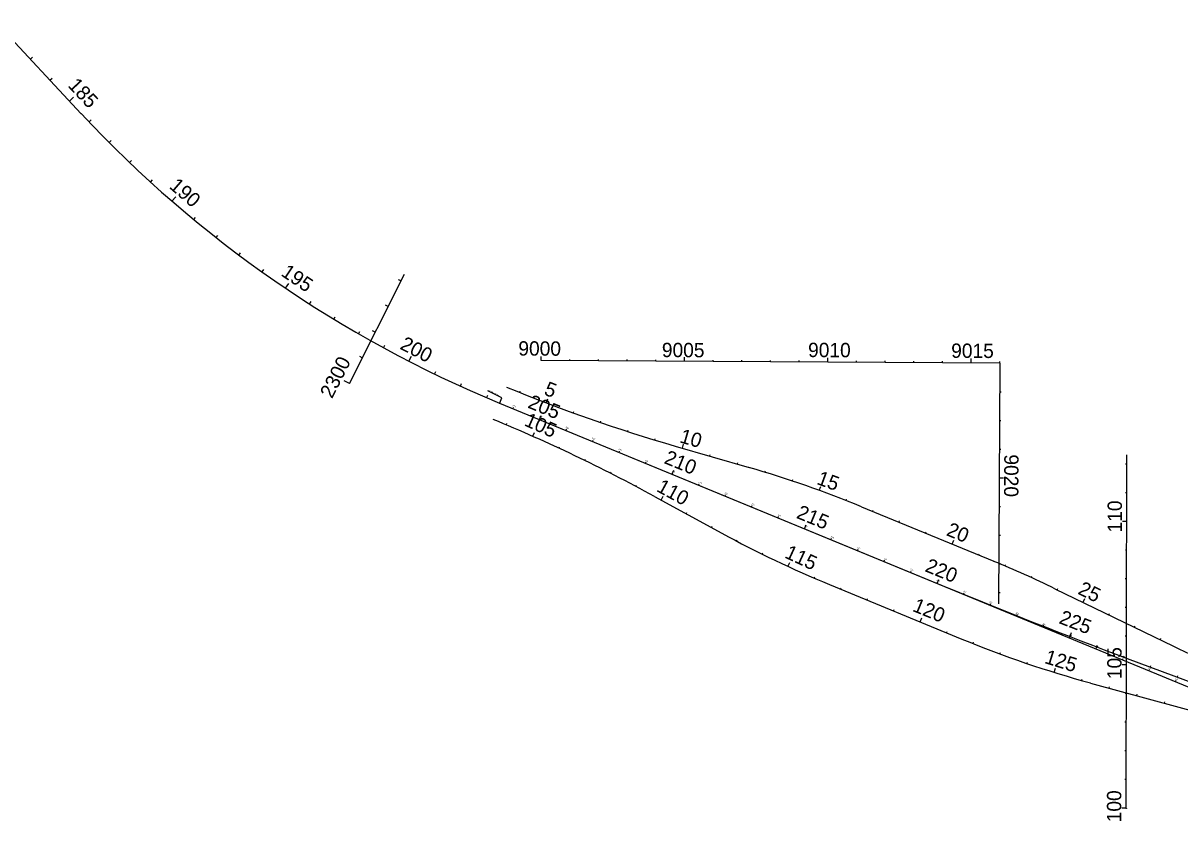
# Model space of a CAD drawing. Extents: x 448091 to 665917, y 1461380 to 1587607.
# Drawn here: x 490281 to 494318, y 1566371 to 1569153 of the extents above; entities that cross this region are included whole.
import ezdxf

# ---------------------------------------------------------------- set-up
doc = ezdxf.new("R2010")
doc.units = 0
for name, color, linetype in [('AttenuatorTM', 7, 'Continuous'), ('BillboardHt', 7, 'Continuous'), ('BillboardVeg', 7, 'Continuous'), ('BillboardZone', 7, 'Continuous'), ('BLSurvey_dp', 7, 'Continuous'), ('BLSurveyCntrl_ep', 7, 'Continuous'), ('BLSurveyField_ep', 7, 'Continuous'), ('BLSurveySymbl_ep', 7, 'Continuous'), ('BoxCulvert_ep', 7, 'Continuous'), ('TextShtNo', 7, 'Continuous'), ('TextTitle', 7, 'Continuous')]:
    doc.layers.add(name, color=color, linetype=linetype)

msp = doc.modelspace()

# ---------------------------------------------------------------- linework, layer by layer
at = {"layer": 'AttenuatorTM'}
for p, q in [((491951.8, 1567846.1), (491902.9, 1567870.5)), ((491944.5, 1567828.4), (491951.8, 1567846.1))]:
    msp.add_line(p, q, dxfattribs=at)
msp.add_circle((491944.1, 1567827.5), 1, dxfattribs=at)
msp.add_circle((491944.1, 1567827.5), 1, dxfattribs=at)
at = {"layer": 'BillboardHt'}
for p, q in [((491944.1, 1567827.5), (495073.3, 1566538.9)), ((491944.1, 1567827.5), (495073.3, 1566538.9)), ((491991.3, 1567808.1), (491993.2, 1567812.7)), ((492083.7, 1567770), (492085.6, 1567774.6)), ((492083.7, 1567770), (492085.6, 1567774.6)), ((492176.2, 1567731.9), (492178.1, 1567736.5)), ((492268.7, 1567693.8), (492270.6, 1567698.5)), ((492268.7, 1567693.8), (492270.6, 1567698.5)), ((492361.1, 1567655.8), (492363, 1567660.4)), ((492453.6, 1567617.7), (492455.5, 1567622.3)), ((492546.1, 1567579.6), (492548, 1567584.2)), ((492546.1, 1567579.6), (492548, 1567584.2)), ((492638.5, 1567541.5), (492640.4, 1567546.2)), ((492731, 1567503.5), (492732.9, 1567508.1)), ((492731, 1567503.5), (492732.9, 1567508.1)), ((492823.5, 1567465.4), (492825.4, 1567470)), ((492823.5, 1567465.4), (492825.4, 1567470)), ((492915.9, 1567427.3), (492917.8, 1567431.9)), ((492915.9, 1567427.3), (492917.8, 1567431.9)), ((493008.4, 1567389.2), (493010.3, 1567393.8)), ((493008.4, 1567389.2), (493010.3, 1567393.8)), ((493100.9, 1567351.1), (493102.8, 1567355.8)), ((493100.9, 1567351.1), (493102.8, 1567355.8)), ((493193.3, 1567313.1), (493195.2, 1567317.7)), ((493285.8, 1567275), (493287.7, 1567279.6)), ((493378.3, 1567236.9), (493380.2, 1567241.5)), ((493470.7, 1567198.8), (493472.6, 1567203.5)), ((493563.2, 1567160.8), (493565.1, 1567165.4)), ((493655.7, 1567122.7), (493657.6, 1567127.3)), ((493748.1, 1567084.6), (493750, 1567089.2)), ((493840.6, 1567046.5), (493842.5, 1567051.2)), ((493933.1, 1567008.4), (493935, 1567013.1)), ((494025.5, 1566970.4), (494027.4, 1566975)), ((494118, 1566932.3), (494119.9, 1566936.9)), ((494118, 1566932.3), (494119.9, 1566936.9)), ((494210.5, 1566894.2), (494212.4, 1566898.8)), ((494302.9, 1566856.1), (494304.8, 1566860.8))]:
    msp.add_line(p, q, dxfattribs=at)
at = {"layer": 'BillboardVeg'}
msp.add_line((490189.4, 1569153), (490484.3, 1568837.2), dxfattribs=at)
msp.add_arc((493532, 1571683.4), 4170, 223.0411, 247.6182, dxfattribs=at)
at = {"layer": 'BLSurvey_dp'}
for p, q in [((490306.6, 1569027.5), (490313.9, 1569034.3)), ((490374.9, 1568954.4), (490382.2, 1568961.2)), ((490443.1, 1568881.3), (490457.7, 1568894.9)), ((490511.5, 1568808.3), (490518.7, 1568815.2)), ((490581.3, 1568736.7), (490588.4, 1568743.8)), ((490652.8, 1568666.8), (490659.7, 1568674.1)), ((490726, 1568598.7), (490732.7, 1568606.1)), ((490800.7, 1568532.3), (490813.8, 1568547.4)), ((490877.1, 1568467.7), (490883.5, 1568475.4)), ((490955, 1568404.9), (490961.1, 1568412.8)), ((491034.3, 1568344.1), (491040.3, 1568352.1)), ((491115.1, 1568285.2), (491120.9, 1568293.3)), ((491197.3, 1568228.2), (491208.5, 1568244.8)), ((491280.8, 1568173.2), (491286.2, 1568181.6)), ((491365.6, 1568120.2), (491370.8, 1568128.8)), ((491451.7, 1568069.3), (491456.7, 1568078)), ((491538.9, 1568020.5), (491543.7, 1568029.3)), ((491627.3, 1567973.7), (491636.5, 1567991.5)), ((491716.8, 1567929.1), (491721.2, 1567938.1)), ((491807.4, 1567886.7), (491811.5, 1567895.8)), ((491898.9, 1567846.4), (491902.8, 1567855.6))]:
    msp.add_line(p, q, dxfattribs=at)
at = {"layer": 'BLSurveyCntrl_ep'}
msp.add_line((491419.8, 1567896.6), (491611.9, 1568277), dxfattribs=at)
at = {"layer": 'BLSurveyField_ep'}
for p, q in [((491600.1, 1568253.7), (491591.2, 1568258.2)), ((491555.1, 1568164.4), (491546.1, 1568168.9)), ((491510, 1568075.1), (491501.1, 1568079.6)), ((491464.9, 1567985.9), (491456, 1567990.4)), ((491419.8, 1567896.6), (491402, 1567905.6))]:
    msp.add_line(p, q, dxfattribs=at)
at = {"layer": 'BoxCulvert_ep'}
for p, q in [((492089.6, 1567975.8), (492089.7, 1567990.8)), ((493689.6, 1567967.5), (492089.6, 1567975.8)), ((492189.6, 1567975.3), (492189.6, 1567980.3)), ((492289.6, 1567974.8), (492289.6, 1567979.8)), ((492389.6, 1567974.3), (492389.6, 1567979.3)), ((492489.6, 1567973.7), (492489.6, 1567978.7)), ((492589.6, 1567973.2), (492589.7, 1567988.2)), ((492689.6, 1567972.7), (492689.6, 1567977.7)), ((492789.6, 1567972.2), (492789.6, 1567977.2)), ((492889.6, 1567971.7), (492889.6, 1567976.7)), ((492989.6, 1567971.1), (492989.6, 1567976.1)), ((493089.6, 1567970.6), (493089.7, 1567985.6)), ((493189.6, 1567970.1), (493189.6, 1567975.1)), ((493289.6, 1567969.6), (493289.6, 1567974.6)), ((493389.6, 1567969.1), (493389.6, 1567974.1)), ((493489.6, 1567968.6), (493489.6, 1567973.5)), ((493589.6, 1567968), (493589.6, 1567983)), ((493689.6, 1567967.5), (493685.2, 1567127.5)), ((493689.6, 1567967.5), (493689.6, 1567972.5)), ((493689, 1567867.5), (493694, 1567867.5)), ((493688.5, 1567767.5), (493693.5, 1567767.5)), ((493688, 1567667.5), (493693, 1567667.5)), ((494130.7, 1566414.3), (494133.5, 1567647)), ((494133.4, 1567614.3), (494128.4, 1567614.3)), ((493687.5, 1567567.5), (493702.5, 1567567.4)), ((494133.2, 1567514.3), (494128.2, 1567514.3)), ((493687, 1567467.5), (493692, 1567467.5)), ((494133, 1567414.3), (494118, 1567414.3)), ((493686.5, 1567367.5), (493691.5, 1567367.5)), ((494132.8, 1567314.3), (494127.8, 1567314.3)), ((493685.9, 1567267.5), (493690.9, 1567267.5)), ((494132.5, 1567214.3), (494127.5, 1567214.3)), ((493685.4, 1567167.5), (493690.4, 1567167.5)), ((494132.3, 1567114.3), (494127.3, 1567114.3)), ((494132.1, 1567014.3), (494127.1, 1567014.3)), ((494131.9, 1566914.3), (494116.9, 1566914.3)), ((494131.6, 1566814.3), (494126.6, 1566814.3)), ((494131.4, 1566714.3), (494126.4, 1566714.3)), ((494131.2, 1566614.3), (494126.2, 1566614.3)), ((494131, 1566514.3), (494126, 1566514.3)), ((494130.7, 1566414.3), (494115.7, 1566414.3))]:
    msp.add_line(p, q, dxfattribs=at)
msp.add_circle((494130.7, 1566414.3), 1, dxfattribs=at)
at = {"layer": 'TextShtNo'}
for p, q in [((491944.1, 1567827.5), (493488.7, 1567191.4)), ((492556.8, 1567677.9), (492814.5, 1567603.3)), ((492484.5, 1567502.3), (492720, 1567373.8)), ((493206.8, 1567466.2), (493669.1, 1567275.8)), ((493095.1, 1567194.9), (493557.4, 1567004.5)), ((493881.9, 1567180.4), (494295.3, 1566979.9)), ((494006.5, 1566851.4), (494599.6, 1566689.6))]:
    msp.add_line(p, q, dxfattribs=at)
for centre, radius, start, end in [((494150, 1573181.5), 5729.6, 247.6182, 253.85528), ((489740.1, 1562472.8), 5729.6, 61.38111, 67.6182), ((491752.3, 1563934.2), 3819.7, 67.6182, 73.8553), ((494549.5, 1570726.9), 3819.7, 241.3811, 247.6182), ((492214.7, 1563743.8), 3819.7, 64.1204, 67.6182), ((502215.5, 1588383.2), 22918.3, 247.6182, 251.08922), ((495011.9, 1570536.5), 3819.7, 247.6182, 254.7399), ((496796.1, 1572134.9), 5729.6, 244.1204, 251.08923)]:
    msp.add_arc(centre, radius, start, end, dxfattribs=at)
at = {"layer": 'TextTitle'}
for p, q in [((492014.6, 1567864.7), (492016.4, 1567869.3)), ((492107.7, 1567828.2), (492113, 1567842.2)), ((491991.3, 1567808.1), (491993.2, 1567812.7)), ((491991.3, 1567808.1), (491993.2, 1567812.7)), ((492201.4, 1567793.4), (492203.1, 1567798.1)), ((491968, 1567751.5), (491969.9, 1567756.1)), ((492083.7, 1567770), (492089.4, 1567783.9)), ((492083.7, 1567770), (492085.6, 1567774.6)), ((492295.8, 1567760.2), (492297.4, 1567764.9)), ((492059.7, 1567711.8), (492065.8, 1567725.5)), ((492176.2, 1567731.9), (492178.1, 1567736.5)), ((492176.2, 1567731.9), (492178.1, 1567736.5)), ((492390.7, 1567728.7), (492392.2, 1567733.4)), ((492150.8, 1567670.5), (492152.9, 1567675)), ((492268.7, 1567693.8), (492270.6, 1567698.5)), ((492268.7, 1567693.8), (492270.6, 1567698.5)), ((492486.1, 1567698.8), (492487.5, 1567703.6)), ((492582, 1567670.5), (492586.2, 1567685)), ((492241.2, 1567627.6), (492243.4, 1567632.1)), ((492361.1, 1567655.8), (492363, 1567660.4)), ((492361.1, 1567655.8), (492363, 1567660.4)), ((492678.1, 1567642.7), (492679.5, 1567647.5)), ((492330.8, 1567583.2), (492333, 1567587.7)), ((492453.6, 1567617.7), (492455.5, 1567622.3)), ((492453.6, 1567617.7), (492455.5, 1567622.3)), ((492546.1, 1567579.6), (492551.8, 1567593.5)), ((492774.1, 1567614.9), (492775.5, 1567619.7)), ((492870.1, 1567586.7), (492871.5, 1567591.5)), ((492546.1, 1567579.6), (492548, 1567584.2)), ((492965.3, 1567556.2), (492966.9, 1567560.9)), ((492419.5, 1567537.2), (492421.9, 1567541.6)), ((492638.5, 1567541.5), (492640.4, 1567546.2)), ((492638.5, 1567541.5), (492640.4, 1567546.2)), ((492731, 1567503.5), (492732.9, 1567508.1)), ((492731, 1567503.5), (492732.9, 1567508.1)), ((493059.7, 1567523.2), (493064.8, 1567537.3)), ((492507.6, 1567489.7), (492514.7, 1567502.9)), ((492823.5, 1567465.4), (492825.4, 1567470)), ((492823.5, 1567465.4), (492825.4, 1567470)), ((493153.2, 1567487.8), (493155, 1567492.4)), ((492595.3, 1567441.8), (492597.7, 1567446.2)), ((492915.9, 1567427.3), (492917.8, 1567431.9)), ((492915.9, 1567427.3), (492917.8, 1567431.9)), ((493245.8, 1567450.1), (493247.7, 1567454.7)), ((492683.1, 1567393.9), (492685.5, 1567398.3)), ((493008.4, 1567389.2), (493014.1, 1567403.1)), ((493008.4, 1567389.2), (493010.3, 1567393.8)), ((493338.3, 1567412), (493340.2, 1567416.6)), ((492771.1, 1567346.4), (492773.4, 1567350.9)), ((493100.9, 1567351.1), (493102.8, 1567355.8)), ((493100.9, 1567351.1), (493102.8, 1567355.8)), ((493430.7, 1567373.9), (493432.7, 1567378.5)), ((493523.2, 1567335.8), (493528.9, 1567349.7)), ((492860.2, 1567301), (492862.4, 1567305.5)), ((493193.3, 1567313.1), (493195.2, 1567317.7)), ((493193.3, 1567313.1), (493195.2, 1567317.7)), ((492950.5, 1567258), (492956.7, 1567271.6)), ((493285.8, 1567275), (493287.7, 1567279.6)), ((493285.8, 1567275), (493287.7, 1567279.6)), ((493615.7, 1567297.8), (493617.6, 1567302.4)), ((493378.3, 1567236.9), (493380.2, 1567241.5)), ((493378.3, 1567236.9), (493380.2, 1567241.5)), ((493708.1, 1567259.5), (493710, 1567264.1)), ((493041.8, 1567217.3), (493043.8, 1567221.9)), ((493470.7, 1567198.8), (493476.4, 1567212.7)), ((493470.7, 1567198.8), (493472.6, 1567203.5)), ((493799.6, 1567219.2), (493801.7, 1567223.7)), ((493134.1, 1567178.8), (493136, 1567183.5)), ((493226.6, 1567140.8), (493228.5, 1567145.4)), ((493563.2, 1567160.8), (493565.1, 1567165.4)), ((493563.3, 1567160.9), (493565.1, 1567165.5)), ((493890, 1567176.5), (493892.2, 1567181)), ((493980, 1567132.9), (493986.5, 1567146.4)), ((493319.1, 1567102.7), (493321, 1567107.3)), ((493655.7, 1567122.7), (493657.6, 1567127.3)), ((493655.9, 1567123.3), (493657.8, 1567128)), ((493411.5, 1567064.6), (493417.2, 1567078.5)), ((493748.8, 1567086.2), (493750.6, 1567090.8)), ((494070, 1567089.2), (494072.1, 1567093.7)), ((493504, 1567026.5), (493505.9, 1567031.1)), ((493841.8, 1567049.5), (493843.6, 1567054.1)), ((493935, 1567013.1), (493940.4, 1567027.1)), ((494159.9, 1567045.6), (494162.1, 1567050.1)), ((493596.5, 1566988.7), (493598.4, 1566993.3)), ((494249.9, 1567001.9), (494252.1, 1567006.4)), ((493689.9, 1566952.8), (493691.6, 1566957.5)), ((494028.3, 1566977.2), (494030.1, 1566981.9)), ((494121.8, 1566941.7), (494123.5, 1566946.4)), ((493784.2, 1566919.5), (493785.8, 1566924.2)), ((493879.3, 1566888.6), (493883.7, 1566902.9)), ((494215.4, 1566906.6), (494217.1, 1566911.2)), ((493975.1, 1566860.2), (493976.5, 1566865)), ((494309.2, 1566871.9), (494310.9, 1566876.6)), ((494071.6, 1566833.7), (494072.9, 1566838.5)), ((494168.1, 1566807.4), (494169.4, 1566812.2)), ((494264.5, 1566781.1), (494265.8, 1566785.9))]:
    msp.add_line(p, q, dxfattribs=at)
msp.add_circle((493669.1, 1567275.8), 1, dxfattribs=at)

# ---------------------------------------------------------------- texts
at = {"layer": 'AttenuatorTM'}
msp.add_text('PT STA 203+49.02', height=3.5, rotation=333.502, dxfattribs=at).set_placement((491905.4, 1567870.8))
at = {"layer": 'BillboardHt'}
for s, p in [('204', (491988.5, 1567817.3)), ('205', (492080.9, 1567779.3)), ('206', (492173.5, 1567741.2)), ('207', (492266, 1567703)), ('208', (492358.4, 1567665)), ('209', (492450.9, 1567626.9)), ('210', (492544.3, 1567588.5)), ('211', (492637.8, 1567550)), ('212', (492729.1, 1567512.4)), ('213', (492821.5, 1567474.3)), ('214', (492914.2, 1567436.1)), ('215', (493006.6, 1567398.1)), ('216', (493099.2, 1567360)), ('217', (493191.7, 1567321.8)), ('218', (493284, 1567283.8)), ('219', (493376.6, 1567245.7)), ('220', (493467.8, 1567208.2)), ('221', (493561.3, 1567169.7)), ('222', (493652.6, 1567132.1)), ('223', (493745, 1567094)), ('224', (493837.7, 1567055.8)), ('225', (493930.1, 1567017.8)), ('226', (494022.7, 1566979.7)), ('227', (494115.3, 1566941.5)), ('228', (494207.6, 1566903.5)), ('229', (494300.1, 1566865.4))]:
    msp.add_text(s, height=5, rotation=337.6182, dxfattribs=at).set_placement(p)
at = {"layer": 'BillboardZone'}
for s, rotation, p in [('185', 313.0411, (490435.1, 1568933.7)), ('190', 319.0827, (490788.5, 1568579.9)), ('195', 325.9527, (491178.3, 1568274.5)), ('200', 332.8227, (491593.3, 1568018.2))]:
    msp.add_text(s, height=50, rotation=rotation, dxfattribs=at).set_placement(p)
at = {"layer": 'BLSurveySymbl_ep'}
msp.add_text('2300', height=50, rotation=63.2049, dxfattribs=at).set_placement((491359.4, 1567840.8))
at = {"layer": 'BoxCulvert_ep'}
for s, rotation, p in [('9000', 359.7028, (492009.5, 1567993.6)), ('9005', 359.7028, (492510.3, 1567988.2)), ('9010', 359.7028, (493020.5, 1567988.3)), ('9015', 359.7028, (493519.9, 1567985.7)), ('9020', 269.7028, (493705.2, 1567649)), ('110', 89.8705, (494115.6, 1567376.5)), ('105', 89.8705, (494114.4, 1566864.9)), ('100', 89.8705, (494113.3, 1566365.5))]:
    msp.add_text(s, height=50, rotation=rotation, dxfattribs=at).set_placement(p)
at = {"layer": 'TextTitle'}
for s, rotation, p in [('5', 339.1182, (492096, 1567858.1)), ('205', 337.6182, (492039.4, 1567812.8)), ('105', 336.1182, (492027.1, 1567750.6)), ('10', 343.8553, (492569.7, 1567691.3)), ('210', 337.6182, (492515, 1567619.1)), ('110', 331.3811, (492488.7, 1567522)), ('15', 339.9851, (493048, 1567546)), ('215', 337.6182, (492976.8, 1567428)), ('20', 337.6182, (493499.9, 1567367.6)), ('115', 335.2513, (492935.7, 1567289.8)), ('220', 337.6182, (493425.5, 1567242.1)), ('25', 334.1204, (493959, 1567163.4)), ('120', 337.6182, (493382.1, 1567103.4)), ('225', 338.8196, (493893.1, 1567060.8)), ('125', 342.7513, (493842.8, 1566921.5))]:
    msp.add_text(s, height=50, rotation=rotation, dxfattribs=at).set_placement(p)

doc.saveas('drawing.dxf')
